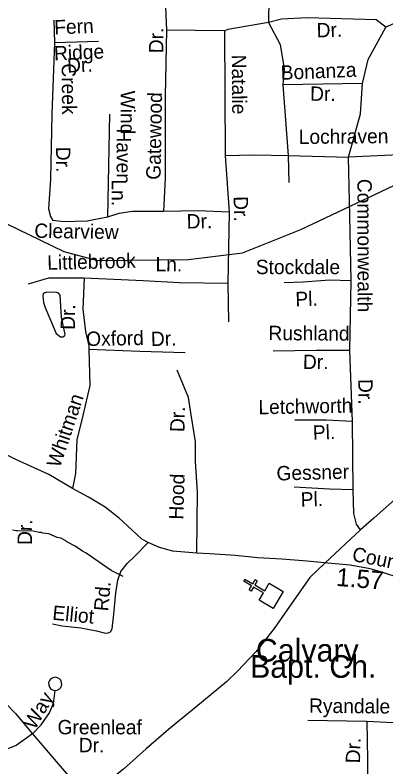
# Model space of a CAD drawing. Extents: x 1547597 to 1699558, y 810033 to 920809.
# Drawn here: x 1599658 to 1602112, y 851025 to 855999 of the extents above; entities that cross this region are included whole.
import ezdxf

# ---------------------------------------------------------------- set-up
doc = ezdxf.new("R2010")
doc.units = 0
for name, color, linetype in [('Exist Cultural Church CELL', 7, 'Continuous'), ('Exist Cultural Church Label', 7, 'Continuous'), ('Exist Hydrographic Misc Water Feature', 7, 'Continuous'), ('Exist Road Non-System Type 51', 7, 'Continuous'), ('Exist Road Non-System Type 51 Label', 7, 'Continuous'), ('Exist Road Secondary Mileage Hundredths English Label', 7, 'Continuous'), ('Exist Road Secondary Type 51 Attributed', 7, 'Continuous'), ('Exist Road Secondary Type 51 Label', 7, 'Continuous')]:
    doc.layers.add(name, color=color, linetype=linetype)

msp = doc.modelspace()

# ---------------------------------------------------------------- linework, layer by layer
at = {"layer": 'Exist Cultural Church CELL'}
msp.add_lwpolyline([(1601273.5, 852127.9), (1601302.2, 852177), (1601236.5, 852215.5), (1601220.4, 852187.9), (1601206.6, 852196), (1601222.8, 852223.6), (1601170.9, 852254), (1601179, 852267.9), (1601230.9, 852237.4), (1601247, 852265), (1601260.8, 852257), (1601244.6, 852229.4), (1601310.3, 852190.9), (1601339.6, 852240.5), (1601431.4, 852186.7), (1601365.4, 852074)], close=True, dxfattribs=at)
at = {"layer": 'Exist Hydrographic Misc Water Feature'}
for points in [[(1597916.6, 855346.8), (1597957.7, 855313.1), (1598514.6, 855223), (1598763.6, 855119.5), (1599060.6, 854880.4), (1599980.6, 854435), (1600204.6, 854374.6), (1600804.6, 854382.2), (1601163.6, 854427.4), (1601549.7, 854580.4), (1602405.6, 854986.5), (1603296.7, 855565.9), (1603514.7, 855656.7), (1603614.6, 855661.2)], [(1599847.2, 854098.7), (1599857.4, 854064.7), (1599930.7, 853893.6), (1599959.1, 853871.7), (1599974.8, 853869.7), (1599985.9, 853876.6), (1599988.9, 853887.1), (1599965.1, 854001.7), (1599956.2, 854147), (1599945.2, 854159.4), (1599931.9, 854164.8), (1599869, 854165.5), (1599854.3, 854161.6), (1599845, 854154.7), (1599841.3, 854141.3), (1599847.2, 854098.7)], [(1600373.7, 852284.7), (1600294.3, 852325.8), (1600127.9, 852440.1), (1600104.1, 852452.4), (1600056.7, 852485.1), (1600001, 852513.8), (1599993.2, 852522), (1599961.4, 852538.4), (1599937.4, 852542.7), (1599881.9, 852567.5), (1599842, 852572.1), (1599834, 852576.2), (1599818, 852576.4), (1599778.1, 852584.9), (1599674.3, 852588.4), (1599666.3, 852586.5), (1599642.3, 852590.8)]]:
    msp.add_lwpolyline(points, dxfattribs=at)
at = {"layer": 'Exist Road Non-System Type 51'}
for points in [[(1601338.2, 856272.2), (1601333.9, 855950.3)], [(1600647.8, 856208.1), (1600660.9, 855899.3)], [(1602110.2, 855920.2), (1602046.7, 855967.7), (1601590.3, 855980.8), (1601420.8, 855972.1), (1601333.9, 855950.3)], [(1599914.8, 855966.3), (1599919.1, 855818.4)], [(1601333.9, 855950.3), (1601065.1, 855903.6), (1601043.4, 855894.9)], [(1601333.9, 855950.3), (1601412.9, 855803.6), (1601438.9, 855642.6), (1601429.5, 855537.1)], [(1601956.2, 855547), (1601993.9, 855704.5), (1602110.2, 855920.2), (1602161.5, 855944.2), (1602243.6, 855944.2), (1602298.3, 855886), (1602339.4, 855776.4), (1602336, 855666.8), (1602329.1, 855601.8), (1602342.8, 855512.8), (1602376.9, 855469.4)], [(1600660.9, 855899.3), (1600652.2, 855464.2), (1600652.2, 854920.5), (1600639.3, 854700.6)], [(1601043.4, 855894.9), (1600660.9, 855899.3)], [(1601043.4, 855894.9), (1601047.4, 855070.1)], [(1599919.1, 855818.4), (1600210.3, 855827.1)], [(1599919.1, 855818.4), (1599901.7, 855344.2), (1599893, 854913.6), (1599880, 854717.8), (1599893, 854665.6), (1599909, 854639.7)], [(1601956.2, 855547), (1601429.5, 855537.1)], [(1601429.5, 855537.1), (1601464.7, 855070.1)], [(1601863.8, 855058.6), (1601942.6, 855345), (1601956.2, 855547)], [(1600282.9, 855344.4), (1600269.8, 854661.5)], [(1602199, 855075.7), (1601863.8, 855058.6)], [(1601047.4, 855070.1), (1601238.6, 855074.4), (1601464.7, 855070.1)], [(1601047.4, 855070.1), (1601074, 854696.3)], [(1601464.7, 855070.1), (1601469, 854891.7)], [(1601464.7, 855070.1), (1601863.8, 855058.6)], [(1601882, 854241.3), (1601873.3, 854670.3), (1601863.8, 855058.6)], [(1600639.3, 854700.6), (1600435, 854700.6), (1600343.7, 854687.6), (1600269.8, 854661.5)], [(1601074, 854696.3), (1600869.7, 854705), (1600639.3, 854700.6)], [(1601074, 854696.3), (1601066.6, 854223.2)], [(1600269.8, 854661.5), (1600135.1, 854635.4), (1599978.6, 854631), (1599909, 854639.7)], [(1600114.7, 854258), (1599880, 854258), (1599745.2, 854218.9)], [(1600114.7, 854258), (1600106, 854054.4), (1600123.4, 853906.5), (1600145.2, 853810.8), (1600145.2, 853789.1)], [(1601066.6, 854223.2), (1600745, 854227.6), (1600505.9, 854240.6), (1600114.7, 854258)], [(1601882, 854241.3), (1601738.5, 854245.6), (1601564.7, 854232.6), (1601438.6, 854228.2)], [(1601873.3, 853780.2), (1601882, 854241.3)], [(1601066.6, 854223.2), (1601071, 853970.9)], [(1600145.2, 853789.1), (1600153.9, 853549.8), (1600106, 853349.7), (1600066.9, 853188.7), (1600058.2, 852966.9), (1600037.5, 852866.9)], [(1600145.2, 853789.1), (1600484.2, 853776), (1600784.1, 853767.3)], [(1601873.3, 853780.2), (1601651.6, 853780.2), (1601364.7, 853775.8)], [(1601890.8, 853311.7), (1601873.3, 853780.2)], [(1600860.7, 852440.7), (1600865.9, 852846.3), (1600852.9, 853046.4), (1600852.9, 853176.9), (1600822.5, 853355.2), (1600805.1, 853468.3), (1600731.2, 853651)], [(1601890.8, 853311.7), (1601716.9, 853320.4), (1601508.2, 853320.4)], [(1601895.1, 852859.3), (1601890.8, 853311.7)], [(1602596.4, 853240.2), (1602213.2, 852832.8), (1602031.9, 852671.8), (1601943, 852593.1)], [(1601895.1, 852859.3), (1601738.6, 852863.7), (1601503.9, 852876.7)], [(1601943, 852593.1), (1601916.8, 852632.4), (1601899.4, 852702), (1601895.1, 852859.3)], [(1601943, 852593.1), (1601706.9, 852374)], [(1599906.9, 851971.7), (1599970.6, 851958.6), (1600094.2, 851946.2), (1600197.7, 851926.3), (1600246.8, 851912.7), (1600270, 851910.7), (1600289.6, 851918.5), (1600299.8, 851938.5), (1600311.6, 852036.1), (1600324.3, 852177.9), (1600337.8, 852261.7), (1600358.9, 852319.1), (1600399.8, 852370.5), (1600448.6, 852417.5), (1600538.3, 852509.8)], [(1601706.9, 852374), (1601608, 852279.6), (1601457.3, 852064.2), (1601373.2, 851940.8), (1601251.8, 851788), (1601128.6, 851658.7), (1601056.1, 851588.2), (1600853.8, 851421.5), (1600673.8, 851272.6), (1600525, 851145.3), (1600376.3, 851010.2), (1600267.8, 850924.9)], [(1599402.5, 851647.4), (1599519.5, 851523), (1599662.1, 851378.5), (1599773.1, 851245.5)], [(1599924.6, 851531.6), (1599936.2, 851532.8), (1599950, 851539.9), (1599960.6, 851551.1), (1599967.2, 851569), (1599966.5, 851584), (1599960.2, 851598.8), (1599951.7, 851608.3), (1599938.7, 851615.8), (1599926.1, 851618.7), (1599908.7, 851615.8), (1599895.7, 851608.3), (1599886.3, 851598.1), (1599880.4, 851583.4), (1599880.7, 851568.4), (1599885.2, 851552.7), (1599896, 851540.8), (1599911.6, 851532.5), (1599924.6, 851531.6)], [(1599773.1, 851245.5), (1599831.6, 851304), (1599885.3, 851384.5), (1599912.1, 851448), (1599919.4, 851496.8), (1599924.6, 851531.6)], [(1601986.3, 851327.4), (1602332.8, 851309.9), (1602393.8, 851303.3), (1602439.6, 851288.1), (1602513.7, 851272.8), (1602655.3, 851248.8), (1602757.7, 851233.5), (1602818.7, 851222.6), (1602916.8, 851224.8), (1602956, 851224.8), (1602988.7, 851261.9), (1603054, 851329.5), (1603092.5, 851383.8)], [(1601594.1, 851333.9), (1601986.3, 851327.4)], [(1601986.3, 851327.4), (1601990.6, 851072.1), (1601990.6, 850906.1)], [(1599773.1, 851245.5), (1599665.9, 851167.4), (1599592.8, 851138.2), (1599548.9, 851123.5)], [(1599773.1, 851245.5), (1600139.5, 850815.8)]]:
    msp.add_lwpolyline(points, dxfattribs=at)
at = {"layer": 'Exist Road Secondary Type 51 Attributed'}
msp.add_lwpolyline([(1602228.2, 852267.3), (1602069, 852317.6), (1602007.2, 852335.6), (1601875.4, 852360.2), (1601703.3, 852375.8), (1601591.5, 852387), (1601423.9, 852400.4), (1601265.2, 852409.4), (1601113.3, 852425), (1600945.6, 852436.2), (1600860.7, 852440.7), (1600703, 852452.8), (1600613.5, 852476.4), (1600538.3, 852509.8), (1600496.7, 852532.6), (1600430, 852593.8), (1600347.5, 852671.3), (1600254.9, 852744.8), (1600144.2, 852810.9), (1600037.5, 852866.9), (1599880.7, 852959.6), (1599663.7, 853059.6), (1599554, 853113.3)], dxfattribs=at)

# ---------------------------------------------------------------- texts
at = {"layer": 'Exist Cultural Church Label'}
for s, p in [('Calvary', (1601251.4, 851722.4)), ('Bapt. Ch.', (1601212.6, 851615.1))]:
    msp.add_text(s, height=150, dxfattribs=at).set_placement(p)
at = {"layer": 'Exist Road Non-System Type 51 Label'}
for s, rotation, p in [('Fern', 2.4294, (1599919.2, 855870.4)), ('Dr.', 1.5744, (1601654.2, 855851.2)), ('Dr.', 89.4154, (1600638.6, 855746.3)), ('Ridge', 2.4294, (1599917.6, 855698.1)), ('Natalie', 270.3683, (1601091.9, 855737)), ('Creek', 270.5596, (1599966.3, 855679.4)), ('Dr.', 2.4294, (1600004.3, 855618.2)), ('Bonanza', 2.3773, (1601417.3, 855570.4)), ('Dr.', 359.5127, (1601609.7, 855432.1)), ('Wind', 270.0169, (1600356.9, 855499.4)), ('Gatewood', 88.9521, (1600620.4, 854908.9)), ('Haven', 270.0169, (1600329.8, 855249.2)), ('Lochraven', 0.5347, (1601535.2, 855146.2)), ('Dr.', 270.5596, (1599929, 855127.5)), ('Ln.', 270.0169, (1600297.6, 854912.1)), ('Commonwealth', 270.1106, (1601922.7, 854915.8)), ('Dr.', 271.2978, (1601103.8, 854800.2)), ('Dr.', 0.8563, (1600793.8, 854587)), ('Clearview', 359.0563, (1599785.3, 854525.6)), ('Littlebrook', 1.4021, (1599871.9, 854313.6)), ('Ln.', 359.5778, (1600587, 854304.1)), ('Stockdale', 0.0048, (1601250.7, 854285.4)), ('Pl.', 1.7337, (1601513.7, 854072.6)), ('Dr.', 89.005, (1600053.6, 853916.4)), ('Rushland', 359.6111, (1601334, 853848.8)), ('Oxford', 1.0753, (1600129.6, 853809.8)), ('Dr.', 1.5312, (1600557.8, 853809.2)), ('Dr.', 359.6111, (1601562.1, 853658)), ('Dr.', 270.6188, (1601928.3, 853591.4)), ('Whitman', 71.459, (1599954.7, 852999)), ('Letchworth', 1.1062, (1601269.1, 853358)), ('Dr.', 88.9289, (1600778.7, 853239.8)), ('Pl.', 2.2528, (1601629.9, 853189.1)), ('Gessner', 1.4268, (1601388.7, 852920.2)), ('Hood', 88.0425, (1600770.3, 852660.2)), ('Pl.', 1.4268, (1601548.8, 852747.4)), ('Dr.', 89.0064, (1599769.3, 852493.1)), ('Rd.', 84.8895, (1600274, 852052.9)), ('Elliot', 354.3118, (1599902.1, 852000)), ('Way', 59.552, (1599788.9, 851266)), ('Ryandale', 359.4549, (1601602.7, 851383.8)), ('Greenleaf', 359.9637, (1599939.1, 851241.4)), ('Dr.', 359.3225, (1600079.1, 851123.3)), ('Dr.', 88.3651, (1601940, 851048.4))]:
    msp.add_text(s, height=95, rotation=rotation, dxfattribs=at).set_placement(p)
at = {"layer": 'Exist Road Secondary Mileage Hundredths English Label'}
msp.add_text('1.57', height=120, rotation=355.5195, dxfattribs=at).set_placement((1601779.9, 852223.4))
at = {"layer": 'Exist Road Secondary Type 51 Label'}
msp.add_text('Country', height=95, rotation=349.0384, dxfattribs=at).set_placement((1601882.8, 852389.3))

doc.saveas('drawing.dxf')
